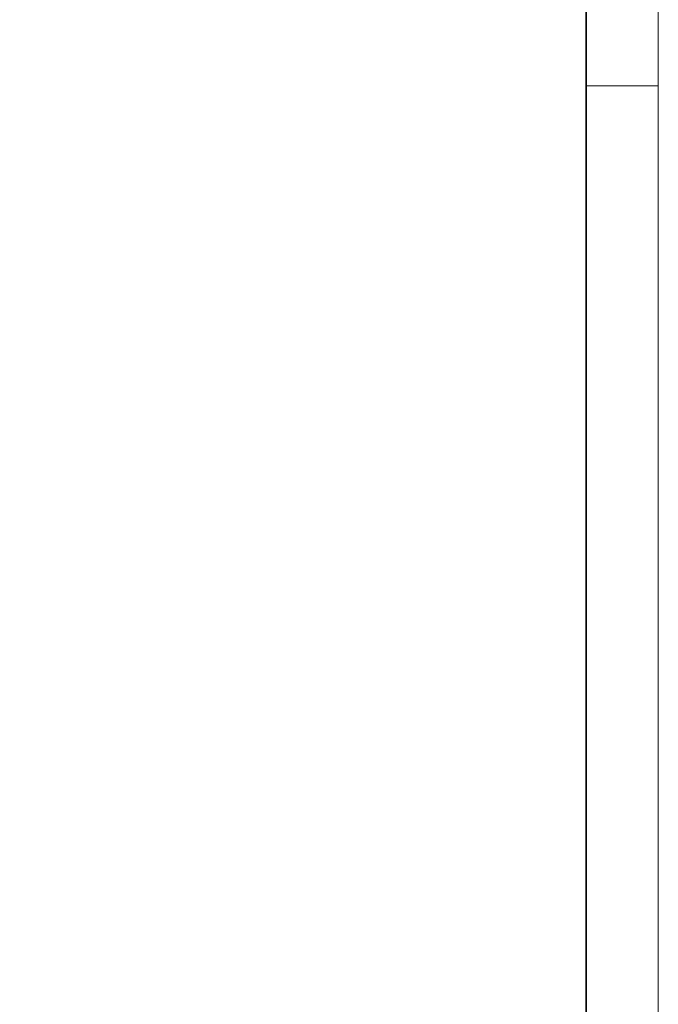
# Model space of a CAD drawing. Extents: x -720 to 300, y 62 to 1162.
# Tile 279 of 280: x 256 to 300, y 890 to 958. Entities that reach past the tile are written whole.
import ezdxf
from ezdxf.lldxf.tags import DXFTag

# ---------------------------------------------------------------- set-up
doc = ezdxf.new("R2010")
doc.units = 0
doc.layers.add('iwb_Plankopf Rahmen', color=7, linetype='Continuous', lineweight=35)
tags = doc.linetypes.add('grob', pattern=[14, 3, -8, 3]).pattern_tags.tags
tags[8:9] = [DXFTag(74, 4), DXFTag(75, 0), DXFTag(340, '0'), DXFTag(46, 0.0), DXFTag(50, 0.0), DXFTag(44, 0.0), DXFTag(45, 0.0)]
tags[6:7] = [DXFTag(74, 4), DXFTag(75, 0), DXFTag(340, '0'), DXFTag(46, 0.0), DXFTag(50, 0.0), DXFTag(44, 0.0), DXFTag(45, 0.0)]
tags[4:5] = [DXFTag(74, 4), DXFTag(75, 0), DXFTag(340, '0'), DXFTag(46, 0.0), DXFTag(50, 0.0), DXFTag(44, 0.0), DXFTag(45, 0.0)]

msp = doc.modelspace()

# ---------------------------------------------------------------- linework, layer by layer
at = {"layer": 'iwb_Plankopf Rahmen', "color": 8, "linetype": 'grob', "lineweight": 5, "ltscale": 0.13, "true_color": 0x808080}
msp.add_line((300.353, 953.433), (295.353, 953.433), dxfattribs=at)
at = {"layer": 'iwb_Plankopf Rahmen', "color": 8, "lineweight": 13, "ltscale": 0.13, "true_color": 0x808080}
msp.add_lwpolyline([(300.353, 62.433), (-719.647, 62.433), (-719.647, 1162.433), (300.353, 1162.433), (300.353, 62.433)], close=True, dxfattribs=at)
at = {"layer": 'iwb_Plankopf Rahmen', "ltscale": 0.35}
msp.add_lwpolyline([(-699.653, 67.433), (-699.653, 1157.433), (295.353, 1157.433), (295.353, 67.433), (-599.647, 67.433), (-699.653, 67.433)], close=True, dxfattribs=at)

doc.saveas('drawing.dxf')
